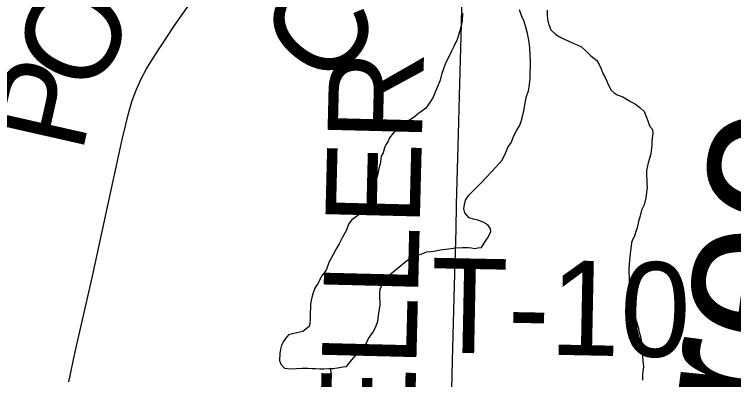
# Model space of a CAD drawing. Extents: x 2.4 to 73.1, y 4.5 to 25.6.
# Drawn here: x 47.1691 to 47.3852, y 20.288 to 20.3977 of the extents above; entities that cross this region are included whole.
import ezdxf

# ---------------------------------------------------------------- set-up
doc = ezdxf.new("R2010")
doc.units = 0
for name, color, linetype in [('GM_X_County_Road', 7, 'Continuous'), ('GM_X_County_Road_Text', 7, 'Continuous'), ('GM_X_Minor_Lake', 7, 'Continuous'), ('GM_X_Minor_River', 7, 'Continuous'), ('GM_X_Minor_River_Text', 7, 'Continuous'), ('GM_X_Township_Road', 7, 'Continuous'), ('GM_X_Township_Road_Text', 7, 'Continuous')]:
    doc.layers.add(name, color=color, linetype=linetype)

msp = doc.modelspace()

# ---------------------------------------------------------------- linework, layer by layer
at = {"layer": 'GM_X_County_Road'}
msp.add_lwpolyline([(47.18541, 20.28734), (47.18739, 20.29636), (47.19253, 20.31909), (47.1968, 20.33852), (47.20147, 20.36009), (47.20339, 20.36792), (47.20453, 20.37177), (47.20571, 20.37494), (47.20722, 20.37831), (47.20881, 20.38131), (47.21105, 20.38501), (47.21723, 20.39432), (47.22501, 20.40556)], dxfattribs=at)
at = {"layer": 'GM_X_Minor_Lake'}
for points in [[(47.30374, 20.39807), (47.30366, 20.3956), (47.303, 20.39277), (47.30215, 20.39013), (47.30113, 20.38807), (47.30032, 20.38639), (47.2995, 20.3847), (47.29869, 20.38302), (47.29806, 20.38133), (47.29743, 20.37964), (47.297, 20.37794), (47.29617, 20.37568), (47.29555, 20.37437), (47.29493, 20.37287), (47.29393, 20.37119), (47.29273, 20.36952), (47.29156, 20.36861), (47.29058, 20.36788), (47.28922, 20.36678), (47.28785, 20.36588), (47.2865, 20.36516), (47.28533, 20.36425), (47.28396, 20.36316), (47.28297, 20.36205), (47.28178, 20.36057), (47.28136, 20.35944), (47.28076, 20.35851)], [(47.30374, 20.39807), (47.30366, 20.3956), (47.303, 20.39277), (47.30215, 20.39013), (47.30113, 20.38807), (47.30032, 20.38639), (47.2995, 20.3847), (47.29869, 20.38302), (47.29806, 20.38133), (47.29743, 20.37964), (47.297, 20.37794), (47.29617, 20.37568), (47.29555, 20.37437), (47.29493, 20.37287), (47.29393, 20.37119), (47.29273, 20.36952), (47.29156, 20.36861), (47.29058, 20.36788), (47.28922, 20.36678), (47.28785, 20.36588), (47.2865, 20.36516), (47.28533, 20.36425), (47.28396, 20.36316), (47.28297, 20.36205), (47.28178, 20.36057), (47.28136, 20.35944), (47.28076, 20.35851)], [(47.30841, 20.3359), (47.30709, 20.33614), (47.30577, 20.33656), (47.30448, 20.33813), (47.30414, 20.33928), (47.30437, 20.3406), (47.30461, 20.34193), (47.30561, 20.34341), (47.30934, 20.3471), (47.31092, 20.34875), (47.31249, 20.35041), (47.31368, 20.35171), (47.31486, 20.353), (47.31565, 20.35392), (47.31667, 20.35598), (47.31749, 20.35786), (47.31849, 20.35935), (47.31912, 20.36104), (47.32013, 20.36291), (47.32093, 20.36421), (47.32136, 20.36553), (47.32179, 20.36703), (47.32222, 20.36873), (47.32247, 20.37044), (47.32292, 20.3727), (47.32356, 20.37477), (47.32378, 20.37591), (47.32402, 20.37742), (47.32407, 20.37875), (47.32412, 20.38046), (47.32417, 20.38198), (47.32422, 20.3835), (47.32409, 20.38541), (47.32397, 20.3877), (47.32366, 20.38999), (47.32334, 20.3919), (47.32283, 20.39382), (47.32232, 20.39555), (47.3216, 20.39709), (47.32091, 20.39902)], [(47.30841, 20.3359), (47.30709, 20.33614), (47.30577, 20.33656), (47.30448, 20.33813), (47.30414, 20.33928), (47.30437, 20.3406), (47.30461, 20.34193), (47.30561, 20.34341), (47.30934, 20.3471), (47.31092, 20.34875), (47.31249, 20.35041), (47.31368, 20.35171), (47.31486, 20.353), (47.31565, 20.35392), (47.31667, 20.35598), (47.31749, 20.35786), (47.31849, 20.35935), (47.31912, 20.36104), (47.32013, 20.36291), (47.32093, 20.36421), (47.32136, 20.36553), (47.32179, 20.36703), (47.32222, 20.36873), (47.32247, 20.37044), (47.32292, 20.3727), (47.32356, 20.37477), (47.32378, 20.37591), (47.32402, 20.37742), (47.32407, 20.37875), (47.32412, 20.38046), (47.32417, 20.38198), (47.32422, 20.3835), (47.32409, 20.38541), (47.32397, 20.3877), (47.32366, 20.38999), (47.32334, 20.3919), (47.32283, 20.39382), (47.32232, 20.39555), (47.3216, 20.39709), (47.32091, 20.39902)], [(47.28076, 20.35851), (47.28035, 20.35757), (47.27992, 20.35606), (47.27932, 20.35513), (47.27905, 20.35267), (47.27864, 20.35154), (47.2784, 20.35022), (47.27797, 20.34871), (47.27773, 20.347), (47.27712, 20.34588), (47.2769, 20.34494), (47.27646, 20.34305), (47.27521, 20.33986), (47.27383, 20.33838), (47.27188, 20.33693), (47.27052, 20.33602), (47.26953, 20.33472), (47.2689, 20.33284), (47.26769, 20.33079), (47.26667, 20.32873), (47.26566, 20.32705), (47.26485, 20.32556), (47.26425, 20.32444), (47.26363, 20.32313), (47.2628, 20.32087), (47.26141, 20.31902), (47.26039, 20.31696), (47.25939, 20.31547), (47.25876, 20.31378), (47.25832, 20.31189), (47.25809, 20.31057), (47.25805, 20.30943), (47.25802, 20.30828), (47.25799, 20.30734), (47.25795, 20.3062), (47.25791, 20.30486), (47.25769, 20.30392), (47.25574, 20.30246), (47.25305, 20.30179), (47.25151, 20.30146), (47.25053, 20.30036), (47.24993, 20.29942), (47.24932, 20.2983), (47.24909, 20.29717), (47.24886, 20.29584), (47.24879, 20.29375), (47.24914, 20.2926), (47.25024, 20.29142), (47.25195, 20.29118), (47.25385, 20.2913), (47.25557, 20.29144), (47.25729, 20.29138), (47.25862, 20.29134), (47.25957, 20.2913), (47.2609, 20.29126), (47.26204, 20.29122), (47.26357, 20.29136), (47.2649, 20.29132), (47.26682, 20.29163), (47.26777, 20.29179), (47.26892, 20.29195), (47.27011, 20.29343), (47.27149, 20.29509), (47.27307, 20.29656), (47.27445, 20.29804), (47.27547, 20.30029), (47.27686, 20.30214), (47.27768, 20.30383), (47.2783, 20.30552), (47.27855, 20.30722), (47.2788, 20.30912), (47.27903, 20.31044), (47.27906, 20.31139), (47.27891, 20.31254), (47.27895, 20.31387), (47.27899, 20.3152), (47.27982, 20.31707), (47.28121, 20.31893), (47.2863, 20.32313), (47.28727, 20.32386), (47.28941, 20.32512), (47.29152, 20.32581), (47.29306, 20.32633), (47.29421, 20.32648), (47.29574, 20.32662), (47.29708, 20.32696), (47.29957, 20.32726), (47.30186, 20.32756), (47.30377, 20.32769), (47.30548, 20.32763), (47.30643, 20.3276), (47.30738, 20.32738), (47.30833, 20.32754), (47.30948, 20.32769), (47.31029, 20.32899), (47.31128, 20.33048), (47.3123, 20.33235), (47.31214, 20.33331), (47.31141, 20.33447), (47.30992, 20.33528), (47.30841, 20.3359)], [(47.28076, 20.35851), (47.28035, 20.35757), (47.27992, 20.35606), (47.27932, 20.35513), (47.27905, 20.35267), (47.27864, 20.35154), (47.2784, 20.35022), (47.27797, 20.34871), (47.27773, 20.347), (47.27712, 20.34588), (47.2769, 20.34494), (47.27646, 20.34305), (47.27521, 20.33986), (47.27383, 20.33838), (47.27188, 20.33693), (47.27052, 20.33602), (47.26953, 20.33472), (47.2689, 20.33284), (47.26769, 20.33079), (47.26667, 20.32873), (47.26566, 20.32705), (47.26485, 20.32556), (47.26425, 20.32444), (47.26363, 20.32313), (47.2628, 20.32087), (47.26141, 20.31902), (47.26039, 20.31696), (47.25939, 20.31547), (47.25876, 20.31378), (47.25832, 20.31189), (47.25809, 20.31057), (47.25805, 20.30943), (47.25802, 20.30828), (47.25799, 20.30734), (47.25795, 20.3062), (47.25791, 20.30486), (47.25769, 20.30392), (47.25574, 20.30246), (47.25305, 20.30179), (47.25151, 20.30146), (47.25053, 20.30036), (47.24993, 20.29942), (47.24932, 20.2983), (47.24909, 20.29717), (47.24886, 20.29584), (47.24879, 20.29375), (47.24914, 20.2926), (47.25024, 20.29142), (47.25195, 20.29118), (47.25385, 20.2913), (47.25557, 20.29144), (47.25729, 20.29138), (47.25862, 20.29134), (47.25957, 20.2913), (47.2609, 20.29126), (47.26204, 20.29122), (47.26357, 20.29136), (47.2649, 20.29132), (47.26682, 20.29163), (47.26777, 20.29179), (47.26892, 20.29195), (47.27011, 20.29343), (47.27149, 20.29509), (47.27307, 20.29656), (47.27445, 20.29804), (47.27547, 20.30029), (47.27686, 20.30214), (47.27768, 20.30383), (47.2783, 20.30552), (47.27855, 20.30722), (47.2788, 20.30912), (47.27903, 20.31044), (47.27906, 20.31139), (47.27891, 20.31254), (47.27895, 20.31387), (47.27899, 20.3152), (47.27982, 20.31707), (47.28121, 20.31893), (47.2863, 20.32313), (47.28727, 20.32386), (47.28941, 20.32512), (47.29152, 20.32581), (47.29306, 20.32633), (47.29421, 20.32648), (47.29574, 20.32662), (47.29708, 20.32696), (47.29957, 20.32726), (47.30186, 20.32756), (47.30377, 20.32769), (47.30548, 20.32763), (47.30643, 20.3276), (47.30738, 20.32738), (47.30833, 20.32754), (47.30948, 20.32769), (47.31029, 20.32899), (47.31128, 20.33048), (47.3123, 20.33235), (47.31214, 20.33331), (47.31141, 20.33447), (47.30992, 20.33528), (47.30841, 20.3359)]]:
    msp.add_lwpolyline(points, dxfattribs=at)
at = {"layer": 'GM_X_Minor_River'}
for points in [[(47.3292, 20.39894), (47.32916, 20.39761), (47.3293, 20.39628), (47.32946, 20.39532), (47.32981, 20.39436), (47.33034, 20.39301), (47.33182, 20.39163), (47.3335, 20.39062), (47.33726, 20.38897), (47.3382, 20.38856), (47.33951, 20.38795), (47.34099, 20.38657), (47.34228, 20.38519), (47.34414, 20.3838), (47.34486, 20.38264), (47.34539, 20.38129), (47.34592, 20.37994), (47.34664, 20.37877)], [(47.34664, 20.37877), (47.34718, 20.37761), (47.34753, 20.37665), (47.34842, 20.37491), (47.34935, 20.37412), (47.35028, 20.37352), (47.35198, 20.37289), (47.35329, 20.37208), (47.35422, 20.37148), (47.35572, 20.37067), (47.35702, 20.36968), (47.35831, 20.36849), (47.3592, 20.36656), (47.36007, 20.36406), (47.36081, 20.36309), (47.36096, 20.36194), (47.36073, 20.36062), (47.36069, 20.35948), (47.36065, 20.35834), (47.36038, 20.35587), (47.35996, 20.35436), (47.35953, 20.35305), (47.3593, 20.35172), (47.35908, 20.35078), (47.35904, 20.34945), (47.35918, 20.34792), (47.35914, 20.34678), (47.3593, 20.34564), (47.35906, 20.34431), (47.35882, 20.34261), (47.35837, 20.34053), (47.35756, 20.33885), (47.35712, 20.33715), (47.35668, 20.33545), (47.35624, 20.33356), (47.35583, 20.33243), (47.3554, 20.33112), (47.3548, 20.32999), (47.35458, 20.32905), (47.35433, 20.32735), (47.35407, 20.32507), (47.3538, 20.32261), (47.35376, 20.32128), (47.35372, 20.32014), (47.35387, 20.3188), (47.35383, 20.31766), (47.35375, 20.31519), (47.35372, 20.31405), (47.35403, 20.31195), (47.35438, 20.31099), (47.35453, 20.30965), (47.35539, 20.30677), (47.35592, 20.30561), (47.35662, 20.30349), (47.35678, 20.30254), (47.35712, 20.30138), (47.35745, 20.29985), (47.3576, 20.29871), (47.35774, 20.29699), (47.35789, 20.29584), (47.35786, 20.2947), (47.35815, 20.29184), (47.35789, 20.28976), (47.35783, 20.28786)], [(47.26417, 20.28864), (47.26264, 20.2842)]]:
    msp.add_lwpolyline(points, dxfattribs=at)
msp.add_spline([(47.26405, 20.29135), (47.26419, 20.2893), (47.26417, 20.28864)], degree=3, dxfattribs=at)
at = {"layer": 'GM_X_Township_Road'}
msp.add_lwpolyline([(47.30036, 20.2766), (47.3008, 20.29368), (47.30131, 20.31636), (47.30182, 20.33312), (47.30199, 20.34055), (47.3026, 20.36168), (47.30297, 20.3769), (47.30344, 20.39461), (47.30366, 20.40579), (47.30396, 20.41791), (47.30419, 20.43065), (47.30437, 20.43934), (47.30449, 20.44618), (47.30481, 20.45674), (47.30528, 20.476), (47.30565, 20.4934), (47.30618, 20.51452), (47.30652, 20.53068)], dxfattribs=at)

# ---------------------------------------------------------------- texts
at = {"layer": 'GM_X_County_Road_Text'}
for s, rotation, p in [('C', 51.598, (47.26338, 20.37457)), ('O', 63.7363, (47.19301, 20.37255)), ('P', 77.2344, (47.18937, 20.35552))]:
    msp.add_text(s, height=0.02841, rotation=rotation, dxfattribs=at).set_placement(p)
at = {"layer": 'GM_X_Minor_River_Text'}
msp.add_text('Beetree', height=0.047375, rotation=82.3408, dxfattribs=at).set_placement((47.38678, 20.14689))
at = {"layer": 'GM_X_Township_Road_Text'}
for s, rotation, p in [('SPONSELLER', 88.5701, (47.28589, 20.13333)), ('T-10', 358.865, (47.2939, 20.29619))]:
    msp.add_text(s, height=0.028409, rotation=rotation, dxfattribs=at).set_placement(p)

doc.saveas('drawing.dxf')
